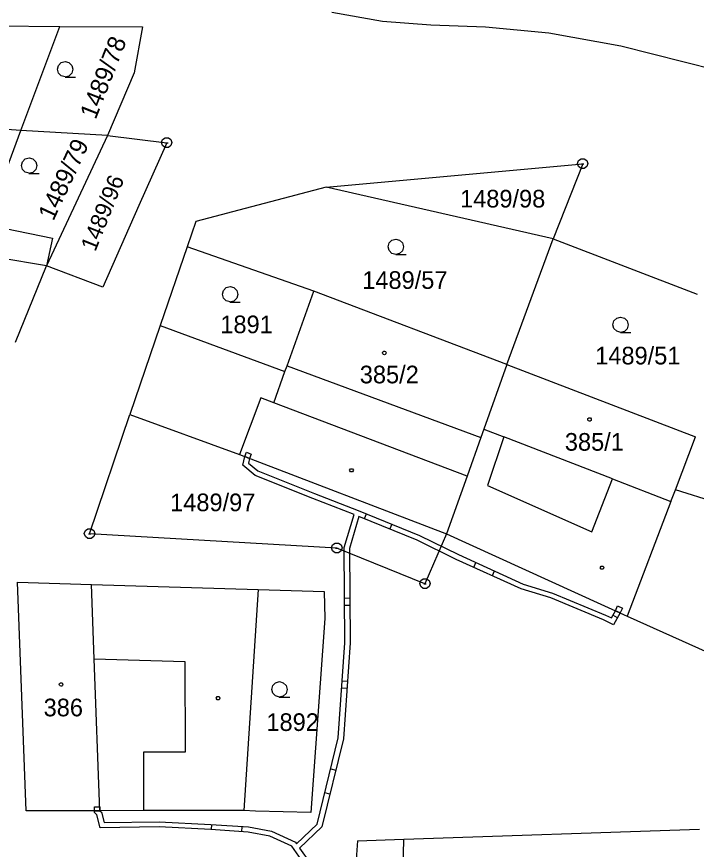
# Model space of a CAD drawing. Extents: x -779618 to -776429, y -1144546 to -1143350.
# Drawn here: x -777439.4 to -777373.9, y -1143933.7 to -1143853.5 of the extents above; entities that cross this region are included whole.
import ezdxf

# ---------------------------------------------------------------- set-up
doc = ezdxf.new("R2010")
doc.units = 0
for name, color, linetype in [('1', 7, 'Continuous'), ('12', 7, 'Continuous'), ('13', 7, 'Continuous'), ('2', 7, 'Continuous'), ('3', 7, 'Continuous'), ('4', 7, 'Continuous'), ('5', 7, 'Continuous'), ('8', 7, 'Continuous')]:
    doc.layers.add(name, color=color, linetype=linetype)

msp = doc.modelspace()

# ---------------------------------------------------------------- linework, layer by layer
at = {"layer": '1'}
for p, q in [((-777404.16, -1143853.96), (-777409.04, -1143853.1)), ((-777451.81, -1143854.32), (-777435.27, -1143854.43)), ((-777439.01, -1143864.45), (-777435.27, -1143854.43)), ((-777435.27, -1143854.43), (-777427.29, -1143854.49)), ((-777427.29, -1143854.49), (-777428.1, -1143858.9)), ((-777399.48, -1143854.32), (-777404.16, -1143853.96)), ((-777394.23, -1143854.52), (-777399.48, -1143854.32)), ((-777388.13, -1143855.07), (-777394.23, -1143854.52)), ((-777381.18, -1143856.34), (-777388.13, -1143855.07)), ((-777365.24, -1143860.37), (-777381.18, -1143856.34)), ((-777428.1, -1143858.9), (-777430.65, -1143864.96)), ((-777439.01, -1143864.45), (-777452.27, -1143863.63)), ((-777443.44, -1143876.33), (-777439.01, -1143864.45)), ((-777430.65, -1143864.96), (-777439.01, -1143864.45)), ((-777430.65, -1143864.96), (-777436.54, -1143877.5)), ((-777430.65, -1143864.96), (-777424.95, -1143865.64)), ((-777424.95, -1143865.64), (-777427.63, -1143871.69)), ((-777409.57, -1143869.91), (-777384.85, -1143867.66)), ((-777384.85, -1143867.66), (-777387.71, -1143874.9)), ((-777409.57, -1143869.91), (-777422.14, -1143873.24)), ((-777387.71, -1143874.9), (-777409.57, -1143869.91)), ((-777427.63, -1143871.69), (-777431.12, -1143879.55)), ((-777422.14, -1143873.24), (-777422.97, -1143875.68)), ((-777392.16, -1143887), (-777387.71, -1143874.9)), ((-777387.71, -1143874.9), (-777373.82, -1143880.22)), ((-777422.97, -1143875.68), (-777425.6, -1143883.24)), ((-777410.76, -1143879.95), (-777422.97, -1143875.68)), ((-777436.54, -1143877.5), (-777441.17, -1143876.72)), ((-777439.52, -1143884.86), (-777436.54, -1143877.5)), ((-777431.12, -1143879.55), (-777436.54, -1143877.5)), ((-777413.35, -1143887.12), (-777410.76, -1143879.95)), ((-777392.16, -1143887), (-777410.76, -1143879.95)), ((-777425.6, -1143883.24), (-777428.52, -1143891.82)), ((-777425.6, -1143883.24), (-777413.56, -1143887.69)), ((-777413.56, -1143887.69), (-777413.35, -1143887.12)), ((-777392.16, -1143887), (-777394.39, -1143893.25)), ((-777392.16, -1143887), (-777373.97, -1143893.98)), ((-777432.39, -1143903.31), (-777428.52, -1143891.82)), ((-777428.52, -1143891.82), (-777417.94, -1143895.67)), ((-777394.39, -1143893.25), (-777394.67, -1143894.05)), ((-777394.67, -1143894.05), (-777395.99, -1143897.77)), ((-777375.91, -1143899.08), (-777373.97, -1143893.98)), ((-777417.94, -1143895.67), (-777397.97, -1143903.33)), ((-777395.99, -1143897.77), (-777397.97, -1143903.33)), ((-777369.33, -1143901.14), (-777375.91, -1143899.08)), ((-777408.55, -1143904.69), (-777432.39, -1143903.31)), ((-777397.97, -1143903.33), (-777400.06, -1143908.12)), ((-777397.97, -1143903.33), (-777380.56, -1143911.25)), ((-777400.06, -1143908.12), (-777408.55, -1143904.69)), ((-777438.5, -1143930.01), (-777439.33, -1143907.97)), ((-777439.33, -1143907.97), (-777432.2, -1143908.19)), ((-777432.2, -1143908.19), (-777416.15, -1143908.69)), ((-777416.15, -1143908.69), (-777417.51, -1143929.96)), ((-777416.15, -1143908.69), (-777409.77, -1143908.89)), ((-777409.77, -1143908.89), (-777409.7, -1143911.46)), ((-777409.7, -1143911.46), (-777411.07, -1143930.18)), ((-777380.56, -1143911.25), (-777372.76, -1143914.75)), ((-777427.19, -1143929.98), (-777431.41, -1143930)), ((-777417.51, -1143929.96), (-777427.19, -1143929.98)), ((-777416.41, -1143930.04), (-777417.51, -1143929.96)), ((-777431.41, -1143930), (-777438.5, -1143930.01)), ((-777411.07, -1143930.18), (-777416.41, -1143930.04)), ((-777402.11, -1143932.75), (-777373.6, -1143931.76)), ((-777406.57, -1143932.89), (-777406.8, -1143936.33)), ((-777406.57, -1143932.89), (-777402.11, -1143932.75)), ((-777402.33, -1143947.36), (-777402.11, -1143932.75))]:
    msp.add_line(p, q, dxfattribs=at)
at = {"layer": '12'}
for p, q in [((-777413.35, -1143887.12), (-777410.76, -1143879.95)), ((-777392.16, -1143887), (-777410.76, -1143879.95)), ((-777413.35, -1143887.12), (-777394.67, -1143894.05)), ((-777392.16, -1143887), (-777394.39, -1143893.25)), ((-777392.16, -1143887), (-777394.39, -1143893.25)), ((-777392.16, -1143887), (-777373.97, -1143893.98)), ((-777394.39, -1143893.25), (-777394.67, -1143894.05)), ((-777394.39, -1143893.25), (-777392.46, -1143893.99)), ((-777381.99, -1143898.03), (-777392.46, -1143893.99)), ((-777375.91, -1143899.08), (-777373.97, -1143893.98)), ((-777381.99, -1143898.03), (-777376.34, -1143900.2)), ((-777376.34, -1143900.2), (-777375.91, -1143899.08)), ((-777438.5, -1143930.01), (-777439.33, -1143907.97)), ((-777439.33, -1143907.97), (-777432.2, -1143908.19)), ((-777431.94, -1143915.36), (-777432.2, -1143908.19)), ((-777431.41, -1143930), (-777431.94, -1143915.36)), ((-777431.41, -1143930), (-777438.5, -1143930.01))]:
    msp.add_line(p, q, dxfattribs=at)
at = {"layer": '13'}
for p, q in [((-777405.893, -1143901.855), (-777405.705, -1143901.391)), ((-777403.264, -1143902.389), (-777403.452, -1143902.853)), ((-777395.36, -1143906.551), (-777395.154, -1143906.096)), ((-777393.375, -1143906.903), (-777393.582, -1143907.358)), ((-777407.813, -1143909.502), (-777407.313, -1143909.499)), ((-777407.308, -1143910.23), (-777407.808, -1143910.234)), ((-777381.509, -1143911.411), (-777381.943, -1143911.164)), ((-777408.037, -1143917.493), (-777407.538, -1143917.528)), ((-777407.584, -1143918.219), (-777408.083, -1143918.185)), ((-777410.46, -1143931.3), (-777408.42, -1143922.98)), ((-777409.15, -1143925.958), (-777408.665, -1143926.077)), ((-777409.227, -1143928.402), (-777409.713, -1143928.283)), ((-777420.634, -1143931.814), (-777420.608, -1143931.314)), ((-777417.703, -1143931.516), (-777417.738, -1143932.014)), ((-777412.44, -1143933.19), (-777410.46, -1143931.3)), ((-777412.55, -1143933.02), (-777412.44, -1143933.19))]:
    msp.add_line(p, q, dxfattribs=at)
for points in [[(-777417.43, -1143895.87), (-777417.28, -1143895.46), (-777416.81, -1143895.64), (-777416.96, -1143896.05)], [(-777381.69, -1143910.74), (-777381.49, -1143910.27), (-777381.03, -1143910.47), (-777381.24, -1143910.94)], [(-777431.42, -1143929.61), (-777431.41, -1143930), (-777431.92, -1143930), (-777431.93, -1143929.61)]]:
    msp.add_lwpolyline(points, close=True, dxfattribs=at)
for points in [[(-777410.88, -1143899.9), (-777416.42, -1143897.7), (-777417.62, -1143896.7), (-777417.43, -1143895.87)], [(-777417.43, -1143895.87), (-777416.96, -1143896.05), (-777417.06, -1143896.5), (-777416.16, -1143897.26), (-777410.7, -1143899.44)], [(-777410.7, -1143899.44), (-777406.49, -1143901.08), (-777400.6, -1143903.47)], [(-777407.85, -1143904.65), (-777406.89, -1143901.46), (-777410.88, -1143899.9)], [(-777400.8, -1143903.93), (-777406.42, -1143901.64), (-777407.35, -1143904.73)], [(-777400.6, -1143903.47), (-777396.84, -1143905.32), (-777390.6, -1143908.17), (-777387.78, -1143909.02)], [(-777387.94, -1143909.5), (-777390.78, -1143908.63), (-777397.06, -1143905.78), (-777400.8, -1143903.93)], [(-777408.42, -1143922.98), (-777407.78, -1143913.81), (-777407.85, -1143904.65)], [(-777407.35, -1143904.73), (-777407.28, -1143913.83), (-777407.92, -1143923.06)], [(-777387.78, -1143909.02), (-777382.66, -1143911.15), (-777382.09, -1143911.42), (-777381.69, -1143910.74), (-777381.24, -1143910.94), (-777381.89, -1143912.08), (-777382.86, -1143911.61), (-777387.94, -1143909.5)], [(-777407.92, -1143923.06), (-777410, -1143931.56), (-777412.15, -1143933.6)], [(-777431.92, -1143930), (-777431.41, -1143930), (-777431.23, -1143930.14), (-777430.99, -1143931.13), (-777425.69, -1143931.06)], [(-777425.69, -1143931.56), (-777431.37, -1143931.63), (-777431.69, -1143930.4), (-777431.92, -1143930.17), (-777431.92, -1143930)], [(-777425.69, -1143931.06), (-777420.69, -1143931.31), (-777417.06, -1143931.56), (-777414.84, -1143931.97), (-777412.55, -1143933.02)], [(-777412.89, -1143933.42), (-777415, -1143932.45), (-777417.12, -1143932.06), (-777420.71, -1143931.81), (-777425.69, -1143931.56)], [(-777408, -1143942.35), (-777409.49, -1143939.15), (-777411.53, -1143935.34), (-777412.89, -1143933.42)], [(-777412.15, -1143933.6), (-777411.11, -1143935.08), (-777409.05, -1143938.93), (-777407.54, -1143942.15)]]:
    msp.add_lwpolyline(points, dxfattribs=at)
at = {"layer": '3'}
for points in [[(-777434.74, -1143859.3), (-777435.12, -1143859.2), (-777435.39, -1143858.93), (-777435.49, -1143858.56), (-777435.39, -1143858.19), (-777435.12, -1143857.92), (-777434.75, -1143857.82), (-777434.38, -1143857.92), (-777434.11, -1143858.19), (-777434.01, -1143858.57), (-777434.11, -1143858.95), (-777434.38, -1143859.22), (-777434.76, -1143859.32), (-777433.76, -1143859.32)], [(-777438.22, -1143868.58), (-777438.6, -1143868.48), (-777438.87, -1143868.21), (-777438.97, -1143867.84), (-777438.87, -1143867.47), (-777438.6, -1143867.2), (-777438.23, -1143867.1), (-777437.86, -1143867.2), (-777437.59, -1143867.47), (-777437.49, -1143867.85), (-777437.59, -1143868.23), (-777437.86, -1143868.5), (-777438.24, -1143868.6), (-777437.24, -1143868.6)], [(-777402.86, -1143876.4), (-777403.24, -1143876.3), (-777403.51, -1143876.03), (-777403.61, -1143875.66), (-777403.51, -1143875.29), (-777403.24, -1143875.02), (-777402.87, -1143874.92), (-777402.5, -1143875.02), (-777402.23, -1143875.29), (-777402.13, -1143875.67), (-777402.23, -1143876.05), (-777402.5, -1143876.32), (-777402.88, -1143876.42), (-777401.88, -1143876.42)], [(-777418.84, -1143880.98), (-777419.22, -1143880.88), (-777419.49, -1143880.61), (-777419.59, -1143880.24), (-777419.49, -1143879.87), (-777419.22, -1143879.6), (-777418.85, -1143879.5), (-777418.48, -1143879.6), (-777418.21, -1143879.87), (-777418.11, -1143880.25), (-777418.21, -1143880.63), (-777418.48, -1143880.9), (-777418.86, -1143881), (-777417.86, -1143881)], [(-777381.19, -1143883.91), (-777381.57, -1143883.81), (-777381.84, -1143883.54), (-777381.94, -1143883.17), (-777381.84, -1143882.8), (-777381.57, -1143882.53), (-777381.2, -1143882.43), (-777380.83, -1143882.53), (-777380.56, -1143882.8), (-777380.46, -1143883.18), (-777380.56, -1143883.56), (-777380.83, -1143883.83), (-777381.21, -1143883.93), (-777380.21, -1143883.93)], [(-777414.08, -1143919.04), (-777414.46, -1143918.94), (-777414.73, -1143918.67), (-777414.83, -1143918.3), (-777414.73, -1143917.93), (-777414.46, -1143917.66), (-777414.09, -1143917.56), (-777413.72, -1143917.66), (-777413.45, -1143917.93), (-777413.35, -1143918.31), (-777413.45, -1143918.69), (-777413.72, -1143918.96), (-777414.1, -1143919.06), (-777413.1, -1143919.06)]]:
    msp.add_lwpolyline(points, dxfattribs=at)
at = {"layer": '4'}
for p, q in [((-777440.49, -1143873.91), (-777435.97, -1143874.82)), ((-777435.97, -1143874.82), (-777436.54, -1143877.5)), ((-777413.35, -1143887.12), (-777394.67, -1143894.05)), ((-777414.64, -1143890.69), (-777413.56, -1143887.69)), ((-777415.88, -1143890.22), (-777417.94, -1143895.67)), ((-777414.64, -1143890.69), (-777415.88, -1143890.22)), ((-777395.99, -1143897.77), (-777414.64, -1143890.69)), ((-777394.39, -1143893.25), (-777392.46, -1143893.99)), ((-777392.46, -1143893.99), (-777394.03, -1143898.65)), ((-777381.99, -1143898.03), (-777392.46, -1143893.99)), ((-777394.03, -1143898.65), (-777383.98, -1143903.14)), ((-777383.98, -1143903.14), (-777381.99, -1143898.03)), ((-777381.99, -1143898.03), (-777376.34, -1143900.2)), ((-777376.34, -1143900.2), (-777375.91, -1143899.08)), ((-777376.34, -1143900.2), (-777380.56, -1143911.25)), ((-777431.94, -1143915.36), (-777432.2, -1143908.19)), ((-777431.41, -1143930), (-777431.94, -1143915.36)), ((-777431.94, -1143915.36), (-777423.2, -1143915.61)), ((-777423.2, -1143915.61), (-777423.18, -1143924.34)), ((-777423.18, -1143924.34), (-777427.2, -1143924.35)), ((-777427.2, -1143924.35), (-777427.19, -1143929.98))]:
    msp.add_line(p, q, dxfattribs=at)
at = {"layer": '5'}
for points in [[(-777403.97, -1143885.72), (-777403.87, -1143885.74), (-777403.82, -1143885.83), (-777403.8, -1143885.89), (-777403.82, -1143885.98), (-777403.9, -1143886.05), (-777403.97, -1143886.06), (-777404.06, -1143886.03), (-777404.12, -1143885.97), (-777404.14, -1143885.89), (-777404.12, -1143885.8), (-777404.04, -1143885.73)], [(-777384.2, -1143892.13), (-777384.1, -1143892.15), (-777384.05, -1143892.24), (-777384.03, -1143892.3), (-777384.05, -1143892.39), (-777384.13, -1143892.46), (-777384.2, -1143892.47), (-777384.29, -1143892.44), (-777384.35, -1143892.38), (-777384.37, -1143892.3), (-777384.35, -1143892.21), (-777384.27, -1143892.14)], [(-777407.05, -1143897.05), (-777406.96, -1143897.2), (-777407.05, -1143897.35), (-777407.23, -1143897.35), (-777407.32, -1143897.2), (-777407.23, -1143897.05)], [(-777382.89, -1143906.43), (-777382.8, -1143906.58), (-777382.89, -1143906.73), (-777383.07, -1143906.73), (-777383.16, -1143906.58), (-777383.07, -1143906.43)], [(-777435.14, -1143917.66), (-777435.04, -1143917.68), (-777434.99, -1143917.77), (-777434.97, -1143917.83), (-777434.99, -1143917.92), (-777435.07, -1143917.99), (-777435.14, -1143918), (-777435.23, -1143917.97), (-777435.29, -1143917.91), (-777435.31, -1143917.83), (-777435.29, -1143917.74), (-777435.21, -1143917.67)], [(-777419.91, -1143919), (-777419.82, -1143919.15), (-777419.91, -1143919.3), (-777420.09, -1143919.3), (-777420.18, -1143919.15), (-777420.09, -1143919)]]:
    msp.add_lwpolyline(points, close=True, dxfattribs=at)
at = {"layer": '8'}
for p, q in [((-777425.07, -1143865.64), (-777424.83, -1143865.64)), ((-777384.97, -1143867.66), (-777384.73, -1143867.66)), ((-777432.51, -1143903.31), (-777432.27, -1143903.31)), ((-777408.67, -1143904.69), (-777408.43, -1143904.69)), ((-777400.18, -1143908.12), (-777399.94, -1143908.12))]:
    msp.add_line(p, q, dxfattribs=at)
for points in [[(-777424.8, -1143865.16), (-777424.55, -1143865.34), (-777424.45, -1143865.63), (-777424.55, -1143865.92), (-777424.8, -1143866.1), (-777425.11, -1143866.1), (-777425.36, -1143865.92), (-777425.46, -1143865.63), (-777425.36, -1143865.34), (-777425.11, -1143865.16)], [(-777384.7, -1143867.18), (-777384.45, -1143867.36), (-777384.35, -1143867.65), (-777384.45, -1143867.94), (-777384.7, -1143868.12), (-777385.01, -1143868.12), (-777385.26, -1143867.94), (-777385.36, -1143867.65), (-777385.26, -1143867.36), (-777385.01, -1143867.18)], [(-777432.24, -1143902.83), (-777431.99, -1143903.01), (-777431.89, -1143903.3), (-777431.99, -1143903.59), (-777432.24, -1143903.77), (-777432.55, -1143903.77), (-777432.8, -1143903.59), (-777432.9, -1143903.3), (-777432.8, -1143903.01), (-777432.55, -1143902.83)], [(-777408.4, -1143904.21), (-777408.15, -1143904.39), (-777408.05, -1143904.68), (-777408.15, -1143904.97), (-777408.4, -1143905.15), (-777408.71, -1143905.15), (-777408.96, -1143904.97), (-777409.06, -1143904.68), (-777408.96, -1143904.39), (-777408.71, -1143904.21)], [(-777399.91, -1143907.64), (-777399.66, -1143907.82), (-777399.56, -1143908.11), (-777399.66, -1143908.4), (-777399.91, -1143908.58), (-777400.22, -1143908.58), (-777400.47, -1143908.4), (-777400.57, -1143908.11), (-777400.47, -1143907.82), (-777400.22, -1143907.64)]]:
    msp.add_lwpolyline(points, close=True, dxfattribs=at)

# ---------------------------------------------------------------- texts
at = {"layer": '2'}
for s, height, rotation, p in [('1489/78', 1.7, 68.52575, (-777431.806, -1143863.475)), ('1489/79', 1.7, 65.03071, (-777435.884, -1143873.244)), ('1489/96', 1.57, 68.18198, (-777431.841, -1143876.2))]:
    msp.add_text(s, height=height, rotation=rotation, dxfattribs=at).set_placement(p)
for s, p in [('1489/98', (-777396.677, -1143871.88)), ('1489/57', (-777406.107, -1143879.72)), ('1891', (-777419.787, -1143883.99)), ('1489/51', (-777383.647, -1143887)), ('385/2', (-777406.343, -1143888.82)), ('385/1', (-777386.573, -1143895.31)), ('1489/97', (-777424.627, -1143901.14)), ('386', (-777436.823, -1143920.9)), ('1892', (-777415.347, -1143922.31))]:
    msp.add_text(s, height=1.7, dxfattribs=at).set_placement(p)

doc.saveas('drawing.dxf')
